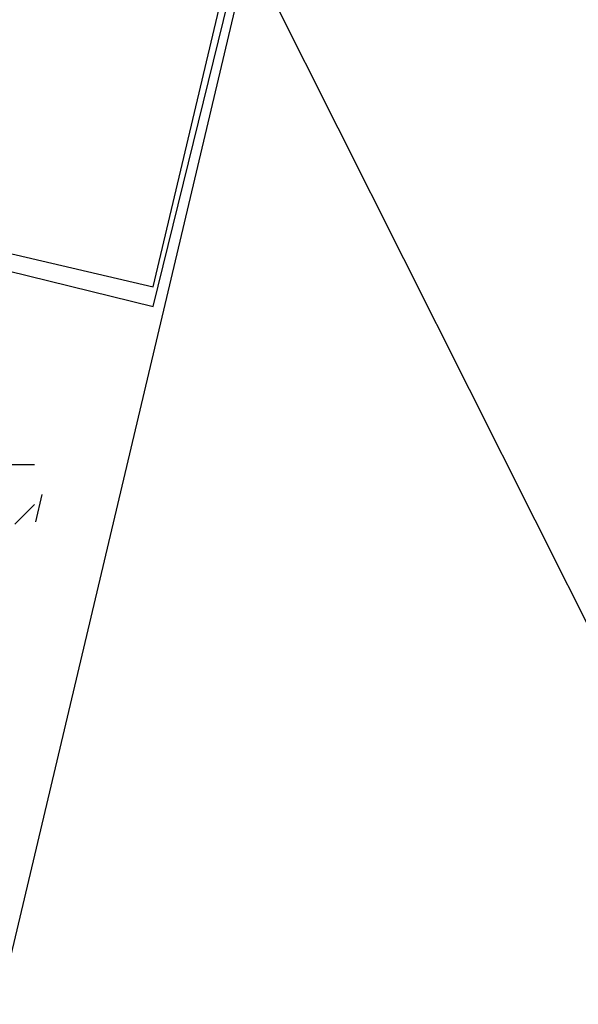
# Model space of a CAD drawing. Header units: feet. Extents: x -79 to 198, y -22 to 181.
# Tile 288 of 318: x 124.017 to 124.393, y 143.827 to 144.491. Entities that reach past the tile are written whole.
import ezdxf

# ---------------------------------------------------------------- set-up
doc = ezdxf.new("R2010")
doc.units = ezdxf.units.FT
doc.layers.add('A-LINEA', color=7, linetype='CONTINUOUS')

msp = doc.modelspace()

# ---------------------------------------------------------------- linework, layer by layer
at = {"layer": 'A-LINEA'}
for p, q in [((141.9822, 109.0957), (118.3186, 156.1837)), ((124.0267, 144.1911), (123.9867, 144.1911)), ((124.0317, 144.171), (124.0273, 144.1527)), ((124.0267, 144.1644), (124.0133, 144.1511)), ((124.0267, 144.1644), (124.0267, 144.1644))]:
    msp.add_line(p, q, dxfattribs=at)
for points in [[(110.4133, 148.3911), (124.3067, 145.1111), (120.72, 129.9644)], [(110.4133, 148.3911), (124.3067, 145.1111), (120.72, 129.9644)], [(123.2933, 144.4978), (124.1067, 144.2978), (124.3067, 145.1111), (123.4933, 145.2978), (123.2933, 144.4978)], [(123.3067, 144.4978), (124.1067, 144.3111), (124.2933, 145.0978), (123.4933, 145.2844), (123.3067, 144.4978)]]:
    msp.add_lwpolyline(points, dxfattribs=at)

doc.saveas('drawing.dxf')
